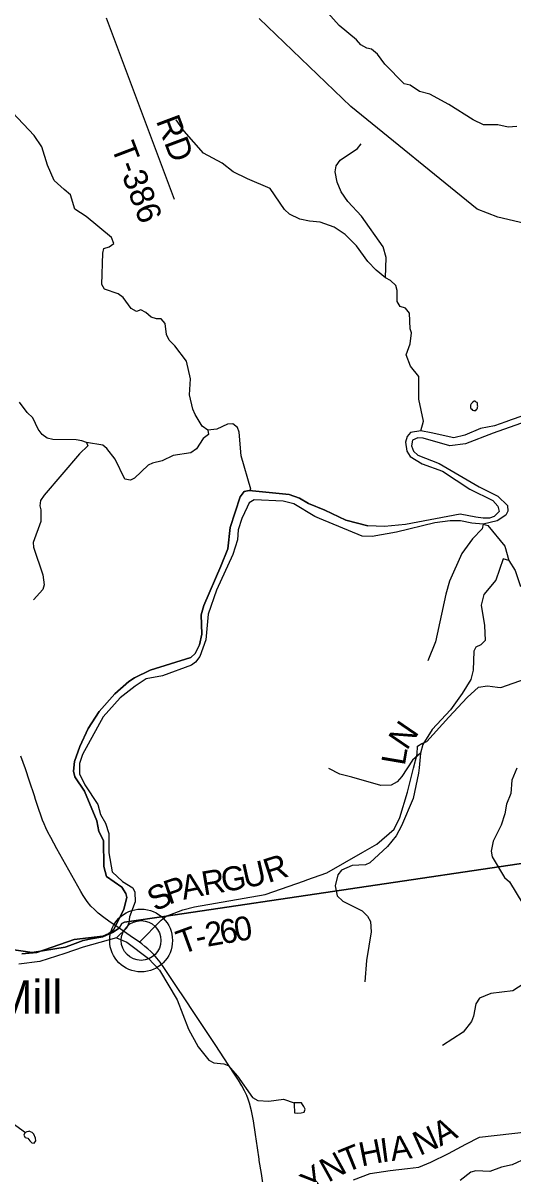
# Model space of a CAD drawing. Extents: x 1525783 to 1900577, y 218250 to 627376.
# Drawn here: x 1707878 to 1714012, y 427151 to 441556 of the extents above; entities that cross this region are included whole.
import ezdxf

# ---------------------------------------------------------------- set-up
doc = ezdxf.new("R2010")
doc.units = 0
for name, color, linetype in [('GM_X_County_Road', 7, 'Continuous'), ('GM_X_County_Road_Text', 7, 'Continuous'), ('GM_X_Major_River', 7, 'Continuous'), ('GM_X_Minor_Lake', 7, 'Continuous'), ('GM_X_Minor_River', 7, 'Continuous'), ('GM_X_State_Route', 7, 'Continuous'), ('GM_X_Township', 7, 'Continuous'), ('GM_X_Township_Road', 7, 'Continuous'), ('GM_X_Township_Road_Text', 7, 'Continuous'), ('GM_X_Township_ROW', 7, 'Continuous'), ('GM_X_Unincorporated', 7, 'Continuous'), ('GM_X_Unincorporated_Location', 7, 'Continuous'), ('GM_X_Unincorporated_Text', 7, 'Continuous')]:
    doc.layers.add(name, color=color, linetype=linetype)

msp = doc.modelspace()

# ---------------------------------------------------------------- linework, layer by layer
at = {"layer": 'GM_X_County_Road'}
for points in [[(1714162, 439045), (1713823, 439127), (1713565, 439225), (1711982, 440513), (1710836, 441614)], [(1712017, 427078), (1712225, 427157), (1712476, 427194), (1712691, 427221), (1712832, 427235), (1712984, 427298), (1713203, 427407), (1713424, 427524), (1713592, 427611), (1714587, 427726), (1715024, 427777), (1715179, 427804), (1715318, 427802), (1715442, 427808), (1715580, 427873), (1715743, 427979), (1716742, 428557), (1717928, 429222), (1720307, 429878), (1721123, 430113), (1722131, 430382), (1722998, 430673), (1724682, 431239), (1725331, 431489)]]:
    msp.add_lwpolyline(points, dxfattribs=at)
at = {"layer": 'GM_X_Major_River'}
for points in [[(1714258, 436682), (1713991, 436590), (1713924, 436565), (1713781, 436515), (1713604, 436480), (1713408, 436399), (1713270, 436366), (1712989, 436425), (1712859, 436451), (1712728, 436433), (1712689, 436382), (1712668, 436312), (1712683, 436197), (1712726, 436130), (1712875, 436037), (1713130, 435948), (1713472, 435721), (1713762, 435579), (1713821, 435510), (1713839, 435441), (1713776, 435380), (1713719, 435359), (1713637, 435357), (1713549, 435370), (1713349, 435408), (1712665, 435281), (1712402, 435254), (1712197, 435262)], [(1714662, 436741), (1713763, 436423), (1713419, 436291), (1713220, 436264), (1712889, 436362), (1712819, 436366), (1712756, 436335), (1712741, 436265), (1712766, 436196), (1712821, 436147), (1713087, 436043), (1713587, 435751), (1713646, 435720), (1713823, 435633), (1713943, 435518), (1713946, 435448), (1713921, 435396), (1713815, 435327), (1713638, 435284), (1713495, 435297), (1713354, 435326), (1713225, 435326), (1713034, 435301)], [(1707861, 429906), (1708050, 429921), (1708520, 430085), (1708876, 430129), (1708951, 430160), (1709014, 430211), (1709141, 430466), (1709178, 430610), (1709167, 430662), (1709113, 430739), (1708923, 430875), (1708891, 430998), (1708885, 431326), (1708828, 431437), (1708800, 431572), (1708649, 431940), (1708528, 432123), (1708508, 432192), (1708524, 432312), (1708588, 432503), (1708693, 432726), (1708831, 432937), (1709026, 433160), (1709202, 433316), (1709273, 433361), (1709469, 433456), (1709980, 433615), (1710035, 433665), (1710087, 433774), (1710118, 433906), (1710109, 434149), (1710143, 434267), (1710356, 434756), (1710443, 434973), (1710470, 435240), (1710598, 435625), (1710646, 435691), (1710710, 435704), (1711208, 435653), (1711340, 435610), (1711453, 435542), (1711656, 435460), (1711918, 435333), (1712197, 435262)], [(1712197, 435262), (1711918, 435333), (1711656, 435460), (1711453, 435542), (1711340, 435610), (1711208, 435653), (1710710, 435704), (1710646, 435691), (1710598, 435625), (1710470, 435240), (1710443, 434973), (1710356, 434756), (1710143, 434267), (1710109, 434149), (1710118, 433906), (1710087, 433774), (1710035, 433665), (1709980, 433615), (1709469, 433456), (1709273, 433361), (1709202, 433316), (1709026, 433160), (1708831, 432937), (1708693, 432726), (1708588, 432503), (1708524, 432312), (1708508, 432192), (1708528, 432123), (1708649, 431940), (1708800, 431572), (1708828, 431437), (1708885, 431326), (1708891, 430998), (1708923, 430875), (1709113, 430739), (1709167, 430662), (1709178, 430610), (1709141, 430466), (1709014, 430211), (1708951, 430160), (1708876, 430129), (1708520, 430085), (1708050, 429921), (1707861, 429906)], [(1713034, 435301), (1712555, 435185), (1712249, 435130), (1712124, 435134), (1711591, 435355), (1711532, 435378), (1711268, 435537), (1711137, 435572), (1710770, 435588), (1710711, 435549), (1710684, 435497), (1710617, 435356), (1710572, 435214), (1710563, 435086), (1710505, 434904), (1710302, 434457), (1710197, 434158), (1710165, 433835), (1710092, 433628), (1710039, 433556), (1709986, 433521), (1709624, 433387), (1709419, 433346), (1709281, 433258), (1709093, 433109), (1708880, 432874), (1708624, 432402), (1708584, 432287), (1708583, 432160), (1708653, 432020), (1708814, 431773), (1708850, 431649), (1708910, 431542), (1708951, 431413), (1708954, 431232), (1708951, 431172), (1708996, 430932), (1709124, 430813), (1709251, 430731), (1709276, 430676), (1709281, 430556), (1709209, 430368), (1709204, 430296), (1709177, 430232), (1709050, 430106), (1708633, 429991), (1708402, 429909), (1708090, 429808), (1707824, 429775)]]:
    msp.add_lwpolyline(points, dxfattribs=at)
at = {"layer": 'GM_X_Minor_Lake'}
for points in [[(1713510, 436809), (1713488, 436791), (1713482, 436773), (1713480, 436754), (1713480, 436742), (1713486, 436732), (1713498, 436722), (1713506, 436712), (1713520, 436708), (1713546, 436708), (1713556, 436718), (1713562, 436728), (1713566, 436740), (1713570, 436750), (1713572, 436761), (1713570, 436771), (1713570, 436783), (1713568, 436793), (1713564, 436805), (1713552, 436811), (1713540, 436823), (1713528, 436825), (1713510, 436809)], [(1713510, 436809), (1713488, 436791), (1713482, 436773), (1713480, 436754), (1713480, 436742), (1713486, 436732), (1713498, 436722), (1713506, 436712), (1713520, 436708), (1713546, 436708), (1713556, 436718), (1713562, 436728)], [(1713562, 436728), (1713566, 436740), (1713570, 436750), (1713572, 436761), (1713570, 436771), (1713570, 436783), (1713568, 436793), (1713564, 436805), (1713552, 436811), (1713540, 436823), (1713528, 436825), (1713510, 436809)], [(1714060, 432231), (1713999, 432079), (1713986, 431913)], [(1713986, 431913), (1713933, 431779), (1713912, 431657), (1713866, 431517), (1713765, 431318), (1713739, 431192), (1713751, 431118)], [(1713751, 431118), (1713905, 430862)], [(1713905, 430862), (1713968, 430809), (1714137, 430530)], [(1711341, 428043), (1711283, 428043), (1711271, 428042), (1711273, 428023)], [(1711273, 428023), (1711277, 427918), (1711319, 427913), (1711359, 427917), (1711399, 427924), (1711412, 427960), (1711394, 427996), (1711379, 428021), (1711363, 428041), (1711341, 428043)], [(1707910, 427670), (1707896, 427658), (1707889, 427638), (1707905, 427608), (1707937, 427599), (1707962, 427564), (1707990, 427542), (1708016, 427537), (1708038, 427565), (1708033, 427597), (1708012, 427648), (1707994, 427668), (1707972, 427679)], [(1707972, 427679), (1707955, 427686), (1707945, 427684), (1707926, 427680), (1707910, 427670)]]:
    msp.add_lwpolyline(points, dxfattribs=at)
at = {"layer": 'GM_X_Minor_River'}
for points in [[(1714060, 440260), (1713954, 440251), (1713822, 440280), (1713643, 440281), (1713514, 440344), (1713211, 440536), (1712973, 440664), (1712841, 440699), (1712724, 440777), (1712651, 440794), (1712407, 441040), (1712317, 441168), (1712242, 441229), (1712182, 441240), (1712106, 441282), (1712052, 441347), (1711838, 441527), (1711662, 441723)], [(1710710, 435704), (1710732, 435723), (1710608, 436137), (1710582, 436435), (1710563, 436492), (1710506, 436539), (1710438, 436534), (1710304, 436472), (1710192, 436462), (1710120, 436509), (1710035, 436657), (1710004, 436722), (1709964, 436902), (1709974, 437104), (1709924, 437322), (1709780, 437517), (1709709, 437587), (1709674, 437656), (1709657, 437795), (1709606, 437852), (1709548, 437853), (1709482, 437876), (1709417, 437935), (1709351, 437965), (1709297, 437945), (1709233, 437985), (1709132, 438119), (1709068, 438168), (1708897, 438223), (1708866, 438284), (1708876, 438674), (1708889, 438736), (1708958, 438753), (1709015, 438798), (1708984, 438871), (1708668, 439133), (1708528, 439228), (1708471, 439407), (1708394, 439473), (1708266, 439586), (1708183, 439778), (1708115, 440008), (1708016, 440148), (1707745, 440436)], [(1712859, 436451), (1712892, 436573), (1712833, 436847), (1712833, 437133), (1712729, 437261), (1712674, 437403), (1712725, 437542), (1712743, 437677), (1712724, 437729), (1712718, 437926), (1712665, 437987), (1712600, 438010), (1712561, 438071), (1712563, 438208), (1712547, 438270), (1712480, 438334), (1712418, 438367), (1712298, 438462), (1712196, 438570), (1712051, 438767), (1711912, 438910), (1711775, 438999), (1711598, 439064), (1711463, 439075), (1711342, 439101), (1711214, 439163), (1711151, 439223), (1710974, 439485), (1710690, 439606), (1710507, 439692), (1710371, 439802), (1710136, 439929), (1709897, 440204), (1709795, 440346)], [(1712418, 438367), (1712425, 438622), (1712388, 438755), (1712117, 439137), (1711946, 439321), (1711862, 439445), (1711810, 439564), (1711787, 439695), (1711798, 439767), (1711850, 439841), (1712065, 439984), (1712112, 440043)], [(1710192, 436462), (1710201, 436408), (1710133, 436354), (1710051, 436225), (1709979, 436178), (1709758, 436144), (1709622, 436076), (1709497, 436048), (1709445, 436021), (1709275, 435861), (1709222, 435836), (1709154, 435845), (1709031, 436096), (1708929, 436229), (1708876, 436272), (1708674, 436306), (1708616, 436325), (1708542, 436340), (1708252, 436343), (1708182, 436360), (1708118, 436406), (1708066, 436471), (1708000, 436616), (1707929, 436680), (1707834, 436810)], [(1708674, 436306), (1708691, 436263), (1708585, 436166), (1708143, 435648), (1708098, 435579), (1708089, 435512), (1708100, 435462), (1708101, 435317), (1708003, 435056), (1708008, 434996), (1708128, 434650), (1708143, 434523), (1708124, 434466), (1708009, 434337)], [(1713638, 435284), (1713628, 435224), (1713507, 435102), (1713371, 434917), (1713216, 434569), (1713170, 434407), (1713042, 433812), (1712947, 433573)], [(1713638, 435284), (1713699, 435265), (1713911, 435010), (1713959, 434831), (1714039, 434705), (1714103, 434517), (1714168, 434467), (1714300, 434352), (1714366, 434345), (1714425, 434286), (1714454, 434018), (1714566, 433819), (1714584, 433702), (1714580, 433596), (1714541, 433297)], [(1713959, 434831), (1713889, 434850), (1713796, 434582), (1713646, 434404), (1713613, 434268), (1713654, 434014), (1713664, 433827), (1713609, 433774), (1713548, 433745), (1713521, 433693), (1713512, 433458), (1713486, 433340), (1713376, 433163), (1713231, 432959), (1713000, 432712), (1712882, 432527), (1712853, 432419), (1712837, 432235), (1712830, 432169), (1712762, 431851), (1712618, 431506), (1712550, 431384), (1712443, 431250), (1712218, 431043), (1712166, 431022), (1711997, 431011), (1711865, 430953), (1711818, 430895), (1711785, 430756), (1711813, 430631), (1711882, 430567), (1712126, 430446), (1712191, 430379), (1712228, 430310), (1712235, 430183), (1712178, 429823), (1712159, 429554)], [(1712853, 432419), (1712753, 432329), (1712619, 432126), (1712561, 432059), (1712488, 432016), (1712356, 432014), (1711995, 432119), (1711845, 432156), (1711707, 432227)], [(1706992, 430098), (1706914, 430060), (1706797, 429624), (1706790, 429552), (1706822, 429237), (1706780, 429033), (1706793, 428916), (1706885, 428675), (1706978, 428529), (1706981, 428465), (1707122, 428286), (1707343, 428123), (1707606, 427892), (1707910, 427670)], [(1709050, 430106), (1709179, 430051), (1709448, 429846), (1709587, 429703), (1709807, 429332), (1709948, 428962), (1710072, 428743), (1710203, 428576), (1710268, 428542), (1710390, 428528), (1710448, 428509), (1710564, 428375), (1710751, 428106), (1710818, 428069), (1710955, 428062), (1711138, 428085), (1711271, 428042)], [(1714243, 429551), (1714221, 429531), (1714151, 429536), (1714009, 429445), (1713735, 429409), (1713594, 429350), (1713549, 429282), (1713519, 429124), (1713494, 429060), (1713387, 428924), (1713129, 428758)], [(1715661, 428022), (1715672, 427963), (1715586, 427788), (1715476, 427676), (1715279, 427569), (1715207, 427558), (1714977, 427592), (1714899, 427574), (1714472, 427369), (1714183, 427350), (1714002, 427265), (1713868, 427235), (1713724, 427180), (1713548, 427189), (1713485, 427172), (1713353, 427068)]]:
    msp.add_lwpolyline(points, dxfattribs=at)
at = {"layer": 'GM_X_State_Route'}
for points in [[(1708035, 431838), (1708022, 431882), (1707961, 432066), (1707909, 432222), (1707851, 432382)], [(1710836, 427320), (1710833, 427337), (1710814, 427480), (1710790, 427643), (1710762, 427815), (1710739, 427942), (1710714, 428039), (1710698, 428085), (1710680, 428131), (1710649, 428193), (1710618, 428253), (1710575, 428323), (1710527, 428400), (1710394, 428604), (1710291, 428757), (1710183, 428922), (1710015, 429173), (1709902, 429342), (1709798, 429498), (1709700, 429648), (1709641, 429736), (1709593, 429801), (1709553, 429853), (1709517, 429896), (1709479, 429935), (1709442, 429968), (1709402, 429998), (1709365, 430030), (1709335, 430051), (1709220, 430133), (1709082, 430229), (1708952, 430316), (1708890, 430360), (1708820, 430414), (1708772, 430459), (1708729, 430503), (1708682, 430563), (1708631, 430638), (1708602, 430685), (1708490, 430886), (1708303, 431220), (1708225, 431361), (1708190, 431430), (1708163, 431485), (1708143, 431532), (1708123, 431579), (1708100, 431642), (1708077, 431712), (1708054, 431775), (1708035, 431838)], [(1711026, 426337), (1710991, 426404), (1710976, 426452), (1710962, 426516), (1710949, 426595), (1710928, 426716), (1710917, 426791), (1710906, 426867), (1710863, 427157), (1710836, 427320)]]:
    msp.add_lwpolyline(points, dxfattribs=at)
at = {"layer": 'GM_X_Township'}
for points in [[(1707708, 429965), (1707993, 429923), (1708407, 429990), (1708462, 430009), (1708629, 430075), (1708733, 430095), (1708876, 430120), (1708999, 430173), (1709082, 430229), (1709116, 430284), (1709147, 430302), (1709670, 430378), (1716595, 431402), (1716679, 431394), (1717809, 431407), (1725331, 431489), (1725530, 431500), (1723418, 420076), (1723331, 419580), (1722260, 413009), (1721849, 410931), (1720223, 401979)], [(1725331, 431489), (1717809, 431407), (1716679, 431394), (1716595, 431402), (1709670, 430378), (1709147, 430302), (1709116, 430284), (1709082, 430229), (1708999, 430173), (1708876, 430120), (1708733, 430095), (1708629, 430075), (1708462, 430009), (1708407, 429990), (1707993, 429923), (1707708, 429965)]]:
    msp.add_lwpolyline(points, dxfattribs=at)
at = {"layer": 'GM_X_Township_Road'}
for points in [[(1709776, 439348), (1708923, 441615)], [(1711403, 430821), (1711433, 430832), (1711681, 430919), (1712132, 431179), (1712308, 431278), (1712523, 431467), (1712597, 431612), (1712690, 431931), (1712768, 432228), (1712813, 432406), (1712816, 432506), (1712872, 432539), (1712935, 432562), (1713210, 432870), (1713440, 433115), (1713581, 433244), (1713692, 433259), (1713820, 433245)], [(1709335, 430051), (1709609, 430328), (1709670, 430378), (1709770, 430416), (1709879, 430455), (1710026, 430496), (1710911, 430648), (1711403, 430821)]]:
    msp.add_lwpolyline(points, dxfattribs=at)
at = {"layer": 'GM_X_Township_ROW'}
msp.add_lwpolyline([(1713820, 433245), (1713859, 433241), (1714171, 433348), (1714310, 433336), (1714594, 433311), (1714809, 433378), (1715195, 433586), (1715321, 433679), (1715496, 433771), (1716060, 434024), (1716590, 434265), (1716779, 434358)], dxfattribs=at)
at = {"layer": 'GM_X_Unincorporated'}
for radius in [393, 249]:
    msp.add_circle((1709356, 430073), radius, dxfattribs=at)
at = {"layer": 'GM_X_Unincorporated_Location'}
msp.add_line((1709356, 430073), (1709356, 430073), dxfattribs=at)

# ---------------------------------------------------------------- texts
at = {"layer": 'GM_X_County_Road_Text'}
for s, rotation, p in [('N', 24.3626, (1712845, 427375)), ('A', 27.4867, (1713102, 427491)), ('H', 11.4892, (1712116, 427243)), ('I', 7.5229, (1712369, 427295)), ('A', 8.1066, (1712495, 427312)), ('N', 28.941, (1711700, 427039)), ('T', 22.0951, (1711922, 427163)), ('Y', 37.7034, (1711501, 426885))]:
    msp.add_text(s, height=300, rotation=rotation, dxfattribs=at).set_placement(p)
at = {"layer": 'GM_X_Township_Road_Text'}
for s, rotation, p in [('RD', 290.6136, (1709540, 440333)), ('T-386', 290.7545, (1708978, 440005)), ('N', 55.6633, (1712682, 432443)), ('L', 80.2854, (1712657, 432253)), ('G', 9.6742, (1710384, 430677)), ('U', 12.7144, (1710661, 430724)), ('R', 18.081, (1710948, 430791)), ('P', 18.8301, (1709703, 430519)), ('A', 11.9286, (1709886, 430581)), ('R', 9.6709, (1710141, 430635)), ('S', 28.75, (1709538, 430427)), ('2', 9.9106, (1710184, 429994)), ('6', 9.6471, (1710365, 430025)), ('0', 9.5941, (1710547, 430056)), ('T', 19.911, (1709866, 429895)), ('-', 12.1825, (1710066, 429968))]:
    msp.add_text(s, height=300, rotation=rotation, dxfattribs=at).set_placement(p)
at = {"layer": 'GM_X_Unincorporated_Text'}
msp.add_text('Beaver Mill', height=417, rotation=0, dxfattribs=at).set_placement((1705610, 429159))

doc.saveas('drawing.dxf')
